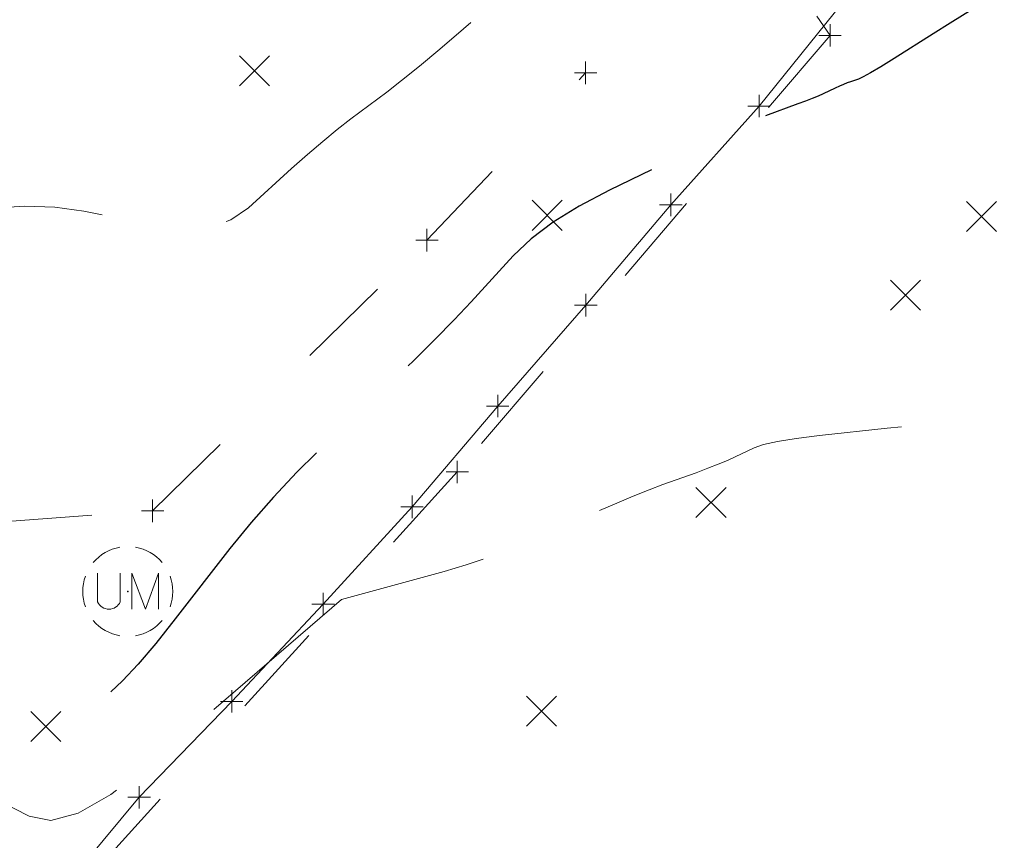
# Model space of a CAD drawing. Extents: x 1926935 to 1928139, y 199322 to 200300.
# Tile 603 of 656: x 1927388 to 1927432, y 199994 to 200031. Entities that reach past the tile are written whole.
import ezdxf

# ---------------------------------------------------------------- set-up
doc = ezdxf.new("R2010")
doc.units = 0
doc.header["$MEASUREMENT"] = 0
for name, pattern in [('DGN Style 2', [14.030763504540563, 8.418458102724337, -5.612305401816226]), ('DGN Style 3', [19.64306890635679, 14.03076350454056, -5.612305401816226]), ('DGN Style 5', [9.821534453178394, 4.209229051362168, -5.612305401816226])]:
    doc.linetypes.add(name, pattern=pattern)
for name, color, linetype, lineweight in [('DT_X_Contour_Major', 132, 'DGN Style 3', 30), ('DT_X_Contour_Minor', 136, 'DGN Style 3', 0), ('DT_X_Terrain_Ground_Line', 92, 'DGN Style 3', 13), ('PV_X_Driveway', 7, 'DGN Style 5', 0), ('RD_X_Bumper_Block', 7, 'DGN Style 2', 0), ('SV_X_Random_Point (Construction)', 7, 'Continuous', 0), ('UT_X_Unknown_Cells', 7, 'Continuous', 0), ('UT_X_Unknown_Cells (Construction)', 7, 'Continuous', 0)]:
    doc.layers.add(name, color=color, linetype=linetype, lineweight=lineweight)
doc.layers.add('SV_X_Shot_Marker (Construction)', color=40, linetype='Continuous', lineweight=0, transparency=0.5)

# ---------------------------------------------------------------- blocks, each defined once
blk = doc.blocks.new('SVPT_467')
at = {"layer": 'SV_X_Shot_Marker (Construction)', "transparency": 33554495}
for p, q in [((0, 0.0249999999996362), (0, -0.0249999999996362)), ((-0.02499999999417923, 0), (0.02500000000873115, 0))]:
    blk.add_line(p, q, dxfattribs=at)
blk.add_point((0, 0), dxfattribs=at)
blk = doc.blocks.new('SVPT_468')
at = {"layer": 'SV_X_Shot_Marker (Construction)', "transparency": 33554495}
for p, q in [((0, 0.02500000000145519), (0, -0.02499999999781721)), ((-0.02499999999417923, 1.818989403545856e-12), (0.02500000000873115, 1.818989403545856e-12))]:
    blk.add_line(p, q, dxfattribs=at)
blk.add_point((0, 1.818989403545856e-12), dxfattribs=at)
blk = doc.blocks.new('SVPT_469')
at = {"layer": 'SV_X_Shot_Marker (Construction)', "transparency": 33554495}
for p, q in [((0, 0.02500000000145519), (0, -0.0249999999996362)), ((-0.02499999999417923, 1.818989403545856e-12), (0.02499999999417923, 1.818989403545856e-12))]:
    blk.add_line(p, q, dxfattribs=at)
blk.add_point((0, 1.818989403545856e-12), dxfattribs=at)
blk = doc.blocks.new('SVPT_475')
at = {"layer": 'SV_X_Shot_Marker (Construction)', "transparency": 33554495}
for p, q in [((0, 0.02500000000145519), (0, -0.0249999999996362)), ((-0.02500000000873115, 0), (0.02499999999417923, 0))]:
    blk.add_line(p, q, dxfattribs=at)
blk.add_point((0, 0), dxfattribs=at)
blk = doc.blocks.new('SVPT_476')
at = {"layer": 'SV_X_Shot_Marker (Construction)', "transparency": 33554495}
for p, q in [((0, 0.0249999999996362), (0, -0.0249999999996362)), ((-0.02499999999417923, 0), (0.02500000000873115, 0))]:
    blk.add_line(p, q, dxfattribs=at)
blk.add_point((0, 0), dxfattribs=at)
blk = doc.blocks.new('SVPT_523')
at = {"layer": 'SV_X_Shot_Marker (Construction)', "transparency": 33554495}
for p, q in [((1.455191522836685e-11, 0.0249999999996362), (1.455191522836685e-11, -0.0249999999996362)), ((-0.02499999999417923, 0), (0.02500000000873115, 0))]:
    blk.add_line(p, q, dxfattribs=at)
blk.add_point((1.455191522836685e-11, 0), dxfattribs=at)
blk = doc.blocks.new('SVPT_524')
at = {"layer": 'SV_X_Shot_Marker (Construction)', "transparency": 33554495}
for p, q in [((1.455191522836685e-11, 0.0249999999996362), (1.455191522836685e-11, -0.0249999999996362)), ((-0.02499999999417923, 0), (0.02500000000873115, 0))]:
    blk.add_line(p, q, dxfattribs=at)
blk.add_point((1.455191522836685e-11, 0), dxfattribs=at)
blk = doc.blocks.new('SVPT_525')
at = {"layer": 'SV_X_Shot_Marker (Construction)', "transparency": 33554495}
for p, q in [((0, 0.0249999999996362), (0, -0.0249999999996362)), ((-0.02500000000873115, 0), (0.02499999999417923, 0))]:
    blk.add_line(p, q, dxfattribs=at)
blk.add_point((0, 0), dxfattribs=at)
blk = doc.blocks.new('SVPT_526')
at = {"layer": 'SV_X_Shot_Marker (Construction)', "transparency": 33554495}
for p, q in [((0, 0.0249999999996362), (0, -0.0249999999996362)), ((-0.02500000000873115, 0), (0.02499999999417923, 0))]:
    blk.add_line(p, q, dxfattribs=at)
blk.add_point((0, 0), dxfattribs=at)
blk = doc.blocks.new('SVPT_527')
at = {"layer": 'SV_X_Shot_Marker (Construction)', "transparency": 33554495}
for p, q in [((0, 0.0249999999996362), (0, -0.0249999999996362)), ((-0.02499999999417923, 0), (0.02500000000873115, 0))]:
    blk.add_line(p, q, dxfattribs=at)
blk.add_point((0, 0), dxfattribs=at)
blk = doc.blocks.new('SVPT_528')
at = {"layer": 'SV_X_Shot_Marker (Construction)', "transparency": 33554495}
for p, q in [((0, 0.0249999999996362), (0, -0.0249999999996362)), ((-0.02499999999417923, 0), (0.02500000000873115, 0))]:
    blk.add_line(p, q, dxfattribs=at)
blk.add_point((0, 0), dxfattribs=at)
blk = doc.blocks.new('SVPT_529')
at = {"layer": 'SV_X_Shot_Marker (Construction)', "transparency": 33554495}
for p, q in [((0, 0.02500000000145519), (0, -0.0249999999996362)), ((-0.02499999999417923, 1.818989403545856e-12), (0.02500000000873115, 1.818989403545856e-12))]:
    blk.add_line(p, q, dxfattribs=at)
blk.add_point((0, 1.818989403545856e-12), dxfattribs=at)
blk = doc.blocks.new('SVPT_530')
at = {"layer": 'SV_X_Shot_Marker (Construction)', "transparency": 33554495}
for p, q in [((0, 0.02500000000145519), (0, -0.0249999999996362)), ((-0.02499999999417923, 1.818989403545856e-12), (0.02500000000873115, 1.818989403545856e-12))]:
    blk.add_line(p, q, dxfattribs=at)
blk.add_point((0, 1.818989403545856e-12), dxfattribs=at)
blk = doc.blocks.new('SVPT_531')
at = {"layer": 'SV_X_Shot_Marker (Construction)', "transparency": 33554495}
for p, q in [((0, 0.0249999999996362), (0, -0.02500000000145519)), ((-0.02499999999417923, -1.818989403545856e-12), (0.02500000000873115, -1.818989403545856e-12))]:
    blk.add_line(p, q, dxfattribs=at)
blk.add_point((0, -1.818989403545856e-12), dxfattribs=at)
blk = doc.blocks.new('SVPT_532')
at = {"layer": 'SV_X_Shot_Marker (Construction)', "transparency": 33554495}
for p, q in [((0, 0.0249999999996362), (0, -0.02500000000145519)), ((-0.02499999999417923, -1.818989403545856e-12), (0.02500000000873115, -1.818989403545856e-12))]:
    blk.add_line(p, q, dxfattribs=at)
blk.add_point((0, -1.818989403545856e-12), dxfattribs=at)
blk = doc.blocks.new('SVPT_533')
at = {"layer": 'SV_X_Shot_Marker (Construction)', "transparency": 33554495}
for p, q in [((0, 0.02500000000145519), (0, -0.02499999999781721)), ((-0.02499999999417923, 1.818989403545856e-12), (0.02499999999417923, 1.818989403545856e-12))]:
    blk.add_line(p, q, dxfattribs=at)
blk.add_point((0, 1.818989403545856e-12), dxfattribs=at)
blk = doc.blocks.new('SVPT_534')
at = {"layer": 'SV_X_Shot_Marker (Construction)', "transparency": 33554495}
for p, q in [((0, 0.02500000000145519), (0, -0.02499999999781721)), ((-0.02499999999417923, 1.818989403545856e-12), (0.02499999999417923, 1.818989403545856e-12))]:
    blk.add_line(p, q, dxfattribs=at)
blk.add_point((0, 1.818989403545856e-12), dxfattribs=at)
blk = doc.blocks.new('SVPT_535')
at = {"layer": 'SV_X_Shot_Marker (Construction)', "transparency": 33554495}
for p, q in [((1.455191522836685e-11, 0.0249999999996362), (1.455191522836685e-11, -0.0249999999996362)), ((-0.02499999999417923, 0), (0.02500000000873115, 0))]:
    blk.add_line(p, q, dxfattribs=at)
blk.add_point((1.455191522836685e-11, 0), dxfattribs=at)
blk = doc.blocks.new('SVPT_536')
at = {"layer": 'SV_X_Shot_Marker (Construction)', "transparency": 33554495}
for p, q in [((1.455191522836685e-11, 0.0249999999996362), (1.455191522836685e-11, -0.0249999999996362)), ((-0.02499999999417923, 0), (0.02500000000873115, 0))]:
    blk.add_line(p, q, dxfattribs=at)
blk.add_point((1.455191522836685e-11, 0), dxfattribs=at)
blk = doc.blocks.new('SVPT_537')
at = {"layer": 'SV_X_Shot_Marker (Construction)', "transparency": 33554495}
for p, q in [((0, 0.0249999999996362), (0, -0.0249999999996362)), ((-0.02500000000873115, 0), (0.02499999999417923, 0))]:
    blk.add_line(p, q, dxfattribs=at)
blk.add_point((0, 0), dxfattribs=at)
blk = doc.blocks.new('SVPT_538')
at = {"layer": 'SV_X_Shot_Marker (Construction)', "transparency": 33554495}
for p, q in [((0, 0.0249999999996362), (0, -0.0249999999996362)), ((-0.02500000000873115, 0), (0.02499999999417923, 0))]:
    blk.add_line(p, q, dxfattribs=at)
blk.add_point((0, 0), dxfattribs=at)
blk = doc.blocks.new('X_181')
at = {"layer": 'SV_X_Random_Point (Construction)', "color": 7, "linetype": 'Continuous', "lineweight": 0, "transparency": 33554559}
for p, q in [((-0.03333333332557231, -0.03337500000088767), (0.03333333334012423, 0.03337499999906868)), ((-0.03333333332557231, 0.03337499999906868), (0.03333333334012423, -0.03337500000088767))]:
    blk.add_line(p, q, dxfattribs=at)
blk = doc.blocks.new('X_182')
at = {"layer": 'SV_X_Random_Point (Construction)', "color": 7, "linetype": 'Continuous', "lineweight": 0, "transparency": 33554559}
for p, q in [((-0.03333333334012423, -0.03337499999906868), (0.03333333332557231, 0.03337500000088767)), ((-0.03333333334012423, 0.03337500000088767), (0.03333333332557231, -0.03337499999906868))]:
    blk.add_line(p, q, dxfattribs=at)
blk = doc.blocks.new('X_193')
at = {"layer": 'SV_X_Random_Point (Construction)', "color": 7, "linetype": 'Continuous', "lineweight": 0, "transparency": 33554559}
for p, q in [((-0.03333333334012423, -0.03337499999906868), (0.03333333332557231, 0.03337500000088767)), ((-0.03333333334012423, 0.03337500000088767), (0.03333333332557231, -0.03337499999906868))]:
    blk.add_line(p, q, dxfattribs=at)
blk = doc.blocks.new('X_194')
at = {"layer": 'SV_X_Random_Point (Construction)', "color": 7, "linetype": 'Continuous', "lineweight": 0, "transparency": 33554559}
for p, q in [((-0.03333333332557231, -0.03337500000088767), (0.03333333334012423, 0.03337499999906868)), ((-0.03333333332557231, 0.03337499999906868), (0.03333333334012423, -0.03337500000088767))]:
    blk.add_line(p, q, dxfattribs=at)
blk = doc.blocks.new('X_197')
at = {"layer": 'SV_X_Random_Point (Construction)', "color": 7, "linetype": 'Continuous', "lineweight": 0, "transparency": 33554559}
for p, q in [((-0.03333333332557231, -0.03337499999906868), (0.03333333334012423, 0.03337500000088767)), ((-0.03333333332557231, 0.03337500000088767), (0.03333333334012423, -0.03337499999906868))]:
    blk.add_line(p, q, dxfattribs=at)
blk = doc.blocks.new('UMH')
at = {"layer": 'UT_X_Unknown_Cells', "color": 7, "linetype": 'Continuous', "lineweight": 0}
for p, q in [((-0.06708333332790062, 0.04074999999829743), (-0.06708333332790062, -0.02325000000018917)), ((-0.01666666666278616, 0.04074999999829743), (-0.01666666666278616, -0.02325000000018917))]:
    blk.add_line(p, q, dxfattribs=at)
at = {"layer": 'UT_X_Unknown_Cells', "color": 7, "linetype": 'Continuous', "lineweight": 0, "flags": 128}
blk.add_lwpolyline([(0.0094166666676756, -0.03925000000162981), (0.0094166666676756, 0.04074999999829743), (0.03908333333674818, -0.03925000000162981), (0.06866666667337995, 0.04074999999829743), (0.06866666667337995, -0.03925000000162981)], dxfattribs=at)
at = {"layer": 'UT_X_Unknown_Cells', "color": 7, "linetype": 'Continuous', "lineweight": 0}
for centre, radius, start, end in [((0, -1.818989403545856e-12), 0.1, 100.0805972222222, 140.0721333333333), ((0, -1.818989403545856e-12), 0.1, 40.05767222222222, 80.10608055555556), ((0, -1.818989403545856e-12), 0.1, 160.0168944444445, 200.0391888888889), ((0, -1.818989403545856e-12), 0.1, 340.0168944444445, 20.03918888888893), ((-0.04187499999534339, -0.01139192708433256), 0.02785810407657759, 205.1924277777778, 334.8075694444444), ((0, -1.818989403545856e-12), 0.1, 220.0576722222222, 260.0473111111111), ((0, -1.818989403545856e-12), 0.1, 280.0114361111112, 320.0263833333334)]:
    blk.add_arc(centre, radius, start, end, dxfattribs=at)
at = {"layer": 'UT_X_Unknown_Cells (Construction)', "color": 7, "linetype": 'Continuous', "lineweight": 30}
blk.add_point((0, -1.818989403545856e-12), dxfattribs=at)
blk = doc.blocks.new('X_198')
at = {"layer": 'SV_X_Random_Point (Construction)', "color": 7, "linetype": 'Continuous', "lineweight": 0, "transparency": 33554559}
for p, q in [((-0.03333333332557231, -0.03337500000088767), (0.03333333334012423, 0.03337499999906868)), ((-0.03333333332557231, 0.03337499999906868), (0.03333333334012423, -0.03337500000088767))]:
    blk.add_line(p, q, dxfattribs=at)
blk = doc.blocks.new('X_203')
at = {"layer": 'SV_X_Random_Point (Construction)', "color": 7, "linetype": 'Continuous', "lineweight": 0, "transparency": 33554559}
for p, q in [((-0.03333333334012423, -0.03337500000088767), (0.03333333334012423, 0.03337499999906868)), ((-0.03333333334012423, 0.03337499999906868), (0.03333333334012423, -0.03337500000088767))]:
    blk.add_line(p, q, dxfattribs=at)
blk = doc.blocks.new('*U2117', base_point=(1927600.1255, 199832.7095, 682.6088333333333))
at = {"layer": 'DT_X_Contour_Major', "elevation": 660.0000000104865, "flags": 128}
blk.add_lwpolyline([(1927234.108534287, 200236.7289084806), (1927242.294645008, 200231.0087032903), (1927244.130964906, 200229.7610304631), (1927246.131591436, 200228.4695284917), (1927248.296524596, 200227.134197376), (1927250.625764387, 200225.755037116), (1927257.056146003, 200222.0188375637), (1927259.289390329, 200220.6973956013), (1927261.166337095, 200219.5352193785), (1927262.686986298, 200218.5323088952), (1927263.851337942, 200217.6886641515), (1927266.481212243, 200215.6512991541), (1927267.493924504, 200214.971618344), (1927268.559655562, 200214.4605996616), (1927269.678405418, 200214.118243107), (1927270.850174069, 200213.9445486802), (1927274.045582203, 200213.7062463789), (1927275.288558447, 200213.5642146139), (1927276.620931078, 200213.3168460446), (1927278.042700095, 200212.9641406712), (1927279.553865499, 200212.5060984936), (1927283.702835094, 200211.1442036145), (1927285.099851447, 200210.7291522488), (1927286.179173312, 200210.5054193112), (1927286.940800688, 200210.4730048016), (1927287.384733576, 200210.63190872), (1927288.715133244, 200211.8198700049), (1927289.272701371, 200212.7763853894), (1927289.385661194, 200212.9548032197), (1927289.485582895, 200213.0801215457), (1927289.572466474, 200213.1523403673), (1927289.646311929, 200213.1714596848), (1927289.960501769, 200213.1367843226), (1927298.897650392, 200205.8138983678), (1927300.751890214, 200204.2039761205), (1927302.484403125, 200202.5125890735), (1927304.095189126, 200200.7397372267), (1927305.584248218, 200198.8854205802), (1927309.392769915, 200193.8319564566), (1927310.756121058, 200192.0630749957), (1927311.989783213, 200190.546528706), (1927313.09375638, 200189.2823175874), (1927314.06804056, 200188.2704416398), (1927316.493213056, 200185.9085526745), (1927317.612096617, 200184.8671860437), (1927319.149867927, 200183.5145028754), (1927321.106526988, 200181.8505031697), (1927323.482073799, 200179.8751869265), (1927330.375382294, 200174.1925882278), (1927332.685239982, 200172.3005457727), (1927334.444831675, 200170.8863674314), (1927335.654157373, 200169.950053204), (1927336.313217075, 200169.4916030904), (1927337.337021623, 200168.9062216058), (1927337.770658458, 200168.6383010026), (1927338.303715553, 200168.2735753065), (1927338.936192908, 200167.8120445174), (1927339.668090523, 200167.2537086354), (1927341.752377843, 200165.6357394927), (1927342.777631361, 200164.8843172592), (1927344.290176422, 200163.8435274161), (1927346.290013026, 200162.513369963), (1927348.777141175, 200160.8938449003), (1927356.059204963, 200156.18928792), (1927358.585342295, 200154.5518308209), (1927360.70220645, 200153.1678772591), (1927362.409797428, 200152.0374272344), (1927363.708115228, 200151.1604807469), (1927366.62459846, 200149.1599614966), (1927367.848171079, 200148.3060493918), (1927369.33152651, 200147.244702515), (1927371.074664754, 200145.9759208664), (1927373.077585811, 200144.4997044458), (1927378.765085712, 200140.2865476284), (1927380.83418895, 200138.7560558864), (1927382.775873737, 200137.3244482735), (1927384.590140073, 200135.9917247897), (1927386.276987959, 200134.757885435), (1927390.605357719, 200131.5994926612), (1927392.290736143, 200130.3862874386), (1927394.100594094, 200129.1154663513), (1927396.034931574, 200127.7870293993), (1927398.09374858, 200126.4009765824), (1927403.749899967, 200122.6280145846), (1927405.817715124, 200121.2429516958), (1927407.779047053, 200119.9174845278), (1927409.633895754, 200118.6516130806), (1927411.382261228, 200117.4453373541), (1927415.90259152, 200114.3080630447), (1927417.580362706, 200113.1421208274), (1927419.223428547, 200111.9972499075), (1927420.831789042, 200110.873450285), (1927422.405444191, 200109.7707219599), (1927426.555584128, 200106.8582081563), (1927428.197482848, 200105.6527489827), (1927430.010574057, 200104.2207568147), (1927431.994857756, 200102.5622316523), (1927434.150333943, 200100.6771734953), (1927440.126527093, 200095.3483077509), (1927442.182930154, 200093.5176881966), (1927443.869994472, 200092.0224788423), (1927445.187720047, 200090.8626796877), (1927446.13610688, 200090.0382907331), (1927448.17268678, 200088.2871337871), (1927449.172239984, 200087.4225077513), (1927450.643464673, 200086.141997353), (1927452.586360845, 200084.4456025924), (1927455.000928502, 200082.3333234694), (1927462.068670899, 200076.1460666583), (1927464.419961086, 200074.0849410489), (1927466.173024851, 200072.542006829), (1927467.327862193, 200071.5172639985), (1927467.884473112, 200071.0107125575), (1927468.571133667, 200070.3508305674), (1927468.949168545, 200069.9870680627), (1927469.568277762, 200069.3906920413), (1927470.428461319, 200068.5617025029), (1927471.529719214, 200067.5000994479), (1927477.231429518, 200062.003186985), (1927477.517179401, 200060.6544578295), (1927477.553143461, 200060.4005705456), (1927477.538571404, 200060.2169354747), (1927477.473463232, 200060.103552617), (1927477.357818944, 200060.0604219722), (1927476.700227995, 200060.0230674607), (1927472.128414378, 200062.4908186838), (1927471.031580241, 200063.0824375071), (1927469.700426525, 200063.7996863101), (1927468.134953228, 200064.6425650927), (1927466.335160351, 200065.6110738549), (1927461.223286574, 200068.3612705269), (1927459.393277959, 200069.3486578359), (1927457.737157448, 200070.248172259), (1927456.25492504, 200071.059813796), (1927454.946580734, 200071.783582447), (1927451.68951339, 200073.5964683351), (1927450.54569026, 200074.2223880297), (1927449.557021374, 200074.7404826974), (1927448.723506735, 200075.1507523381), (1927448.045146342, 200075.453196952), (1927445.241491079, 200076.6130134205), (1927445.140255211, 200076.4755750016), (1927445.103316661, 200076.4344580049), (1927445.035887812, 200076.3700091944), (1927444.937968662, 200076.28222857), (1927444.809559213, 200076.1711161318), (1927444.139171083, 200075.5981505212), (1927443.956153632, 200074.2584793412), (1927443.867521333, 200073.8497921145), (1927443.680060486, 200073.1978752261), (1927443.393771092, 200072.3027286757), (1927443.00865315, 200071.1643524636), (1927440.980836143, 200065.2843942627), (1927441.240556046, 200064.5516852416), (1927441.317753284, 200064.231356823), (1927441.438036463, 200063.584389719), (1927441.601405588, 200062.6107839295), (1927441.807860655, 200061.3105394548), (1927442.415855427, 200057.4077026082), (1927442.63638774, 200056.0147638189), (1927442.841988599, 200054.7630750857), (1927443.032658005, 200053.6526364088), (1927443.208395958, 200052.6834477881), (1927443.657121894, 200050.2872782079), (1927443.804939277, 200049.4882974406), (1927443.911846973, 200048.8884823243), (1927443.977844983, 200048.4878328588), (1927444.002933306, 200048.286349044), (1927444.024556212, 200047.8108110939), (1927443.967226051, 200047.3569188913), (1927443.945017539, 200047.2588603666), (1927443.90296207, 200047.1592100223), (1927443.841059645, 200047.0579678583), (1927443.759310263, 200046.9551338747), (1927443.514849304, 200046.6787874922), (1927443.373318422, 200046.4151724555), (1927443.132071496, 200045.8315871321), (1927442.791108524, 200044.928031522), (1927442.350429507, 200043.7045056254), (1927441.042330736, 200040.015142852), (1927440.423526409, 200038.6886105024), (1927439.548187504, 200037.4760355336), (1927438.416314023, 200036.3774179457), (1927437.027905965, 200035.3927577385), (1927432.983438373, 200032.9189403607), (1927431.57521656, 200032.0557424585), (1927430.383901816, 200031.3215117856), (1927429.40949414, 200030.7162483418), (1927428.651993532, 200030.2399521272), (1927426.921201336, 200029.1417851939), (1927426.33605336, 200028.7757373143), (1927425.87870358, 200028.5012188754), (1927425.549151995, 200028.3182298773), (1927425.347398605, 200028.2267703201), (1927424.97978716, 200028.1049174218), (1927424.834110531, 200028.0530683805), (1927424.672789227, 200027.9889109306), (1927424.495823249, 200027.9124450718), (1927424.303212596, 200027.8236708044), (1927423.768724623, 200027.5705282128), (1927423.548069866, 200027.4710594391), (1927423.286971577, 200027.3625100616), (1927422.985429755, 200027.2448800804), (1927422.643444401, 200027.1181694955), (1927420.953144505, 200026.5056653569), (1927414.274714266, 200023.2836684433), (1927412.934707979, 200022.583762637), (1927411.776873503, 200021.8649010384), (1927410.80121084, 200021.1270836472), (1927410.007719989, 200020.3703104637), (1927408.134640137, 200018.326974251), (1927407.37961813, 200017.5236202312), (1927406.519361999, 200016.6460603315), (1927405.553871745, 200015.6942945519), (1927404.483147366, 200014.6683228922), (1927401.487570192, 200011.8334572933), (1927400.390733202, 200010.7566118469), (1927399.346905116, 200009.6522247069), (1927398.356085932, 200008.5202958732), (1927397.418275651, 200007.360825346), (1927394.988126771, 200004.2321816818), (1927394.120005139, 200003.144725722), (1927393.338251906, 200002.2288405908), (1927392.642867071, 200001.4845262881), (1927392.033850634, 200000.9117828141), (1927390.524964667, 199999.6132279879), (1927389.978275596, 199999.2135049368), (1927389.469872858, 199998.9882519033), (1927388.999756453, 199998.9374688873), (1927388.56792638, 199999.0611558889), (1927387.467427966, 199999.6236145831), (1927387.056632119, 199999.9119210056), (1927386.649618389, 200000.3549962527), (1927386.246386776, 200000.9528403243), (1927385.846937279, 200001.7054532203), (1927383.991664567, 200005.5787739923), (1927382.599601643, 200008.2175989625), (1927382.202831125, 200008.6772868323), (1927381.609117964, 200008.9254254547), (1927380.818462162, 200008.9620148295), (1927379.830863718, 200008.7870549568), (1927376.93467768, 200008.0384296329), (1927375.906268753, 200007.7704843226), (1927374.993181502, 200007.5281173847), (1927374.195415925, 200007.3113288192), (1927373.512972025, 200007.1201186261), (1927370.597317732, 200006.2874872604), (1927366.5015804, 200007.4697134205), (1927365.654863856, 200007.7324363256), (1927364.870030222, 200008.0139366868), (1927364.147079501, 200008.3142145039), (1927363.486011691, 200008.633269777), (1927361.805674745, 200009.5091204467), (1927361.183866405, 200009.8769884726), (1927360.578694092, 200010.3237045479), (1927359.990157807, 200010.8492686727), (1927359.418257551, 200011.453680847), (1927357.915371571, 200013.1705773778), (1927356.966043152, 200013.998101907), (1927355.24522238, 200015.1930030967), (1927352.752909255, 200016.7552809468), (1927349.489103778, 200018.6849354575), (1927339.756966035, 200024.3205163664), (1927336.557637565, 200026.1691296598), (1927334.258755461, 200027.4882838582), (1927332.860319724, 200028.2779789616), (1927332.362330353, 200028.5382149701), (1927332.234953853, 200028.5262321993), (1927332.137676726, 200028.5633866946), (1927331.941377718, 200028.6838372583), (1927331.646056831, 200028.8875838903), (1927331.251714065, 200029.1746265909), (1927330.06810418, 200030.0511352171), (1927329.543933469, 200030.4245283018), (1927328.859128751, 200030.8873260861), (1927328.013690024, 200031.4395285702), (1927327.007617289, 200032.0811357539), (1927324.110577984, 200033.9112945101), (1927323.0615279, 200034.5454232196), (1927322.087157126, 200035.0751902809), (1927321.187465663, 200035.5005956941), (1927320.362453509, 200035.821639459), (1927316.686648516, 200037.076333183)], dxfattribs=at)
at = {"layer": 'DT_X_Contour_Minor', "flags": 128}
for points, elevation in [([(1927227.145436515, 200237.7781516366), (1927239.608485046, 200229.0693523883), (1927242.033890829, 200227.8352595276), (1927242.138682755, 200227.7804587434), (1927243.58284498, 200226.9762218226), (1927245.329102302, 200226.0017511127), (1927247.758143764, 200224.6457122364), (1927255.145966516, 200220.5208510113), (1927257.70851829, 200219.0543821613), (1927259.855306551, 200217.7486215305), (1927261.586331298, 200216.6035691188), (1927262.90159253, 200215.6192249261), (1927266.830879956, 200212.4130884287), (1927267.544947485, 200211.8345797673), (1927267.996807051, 200211.4730587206), (1927268.186458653, 200211.3285252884), (1927269.295600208, 200210.6522385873), (1927273.456645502, 200208.1226708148), (1927283.156141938, 200204.9388213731), (1927285.050214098, 200204.4091917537), (1927286.575503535, 200204.1848097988), (1927287.732010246, 200204.2656755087), (1927288.519734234, 200204.6517888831), (1927291.335286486, 200207.1658958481), (1927291.762356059, 200207.8985392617), (1927291.86256694, 200208.0336876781), (1927291.980169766, 200208.1251428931), (1927292.115164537, 200208.1729049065), (1927292.267551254, 200208.1769737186), (1927293.019270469, 200208.0940107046), (1927299.723304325, 200202.6008856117), (1927301.114227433, 200201.3932327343), (1927302.413839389, 200200.1244705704), (1927303.622140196, 200198.79459912), (1927304.739129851, 200197.4036183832), (1927307.596020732, 200193.6128573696), (1927308.697586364, 200192.2091489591), (1927309.859615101, 200190.8410944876), (1927311.082106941, 200189.5086939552), (1927312.365061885, 200188.2119473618), (1927315.866892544, 200184.8014950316), (1927317.301477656, 200183.4470456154), (1927318.978859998, 200181.9415366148), (1927320.899039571, 200180.2849680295), (1927323.062016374, 200178.4773398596), (1927329.153684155, 200173.4555852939), (1927331.218402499, 200171.770148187), (1927332.843806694, 200170.4801527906), (1927334.02989674, 200169.5855991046), (1927334.776672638, 200169.0864871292), (1927336.182322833, 200168.2827774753), (1927336.777692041, 200167.9149312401), (1927337.509562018, 200167.4141747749), (1927338.377932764, 200166.7805080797), (1927339.382804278, 200166.0139311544), (1927342.244462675, 200163.7925123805), (1927343.486235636, 200162.8679918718), (1927345.065310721, 200161.760494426), (1927346.981687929, 200160.4700200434), (1927349.235367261, 200158.9965687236), (1927355.694914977, 200154.8233959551), (1927357.985450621, 200153.336781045), (1927360.012396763, 200152.0068158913), (1927361.775753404, 200150.8335004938), (1927363.275520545, 200149.8168348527), (1927366.92344692, 200147.3145928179), (1927368.350957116, 200146.3227706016), (1927369.897542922, 200145.2239854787), (1927371.563204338, 200144.0182374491), (1927373.347941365, 200142.7055265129), (1927378.266007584, 200139.0623468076), (1927380.130477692, 200137.6839721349), (1927382.035338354, 200136.281232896), (1927383.980589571, 200134.8541290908), (1927385.96623134, 200133.4026607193), (1927391.315130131, 200129.499592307), (1927393.285938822, 200128.075013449), (1927395.186690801, 200126.7285781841), (1927397.017386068, 200125.4602865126), (1927398.778024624, 200124.2701384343), (1927403.379651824, 200121.2006016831), (1927405.148476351, 200120.0137130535), (1927407.00372953, 200118.7551997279), (1927408.945411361, 200117.4250617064), (1927410.973521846, 200116.0232989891), (1927416.497054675, 200112.1897654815), (1927418.450454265, 200110.8329420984), (1927420.168003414, 200109.6376220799), (1927421.649702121, 200108.603805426), (1927422.895550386, 200107.7314921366), (1927425.903345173, 200105.6206611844), (1927427.226225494, 200104.6284861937), (1927428.939020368, 200103.2350844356), (1927431.041729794, 200101.4404559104), (1927433.534353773, 200099.2446006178), (1927440.701237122, 200092.8540174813), (1927443.09061096, 200090.7246563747), (1927444.883569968, 200089.1295104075), (1927446.080114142, 200088.0685795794), (1927446.680243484, 200087.5418638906), (1927447.485368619, 200086.8495755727), (1927447.970704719, 200086.4288150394), (1927448.822869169, 200085.6857496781), (1927450.041861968, 200084.6203794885), (1927451.627683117, 200083.2327044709), (1927459.884114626, 200076.0048431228), (1927459.187573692, 200075.6738289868), (1927459.055437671, 200075.588987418), (1927458.957547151, 200075.4763259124), (1927458.893902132, 200075.3358444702), (1927458.864502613, 200075.1675430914), (1927458.807211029, 200074.3172234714), (1927452.181501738, 200078.0050977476), (1927450.59645001, 200078.8383552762), (1927448.68088452, 200079.7576103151), (1927446.43480527, 200080.7628628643), (1927443.858212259, 200081.8541129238), (1927431.062912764, 200087.1472740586), (1927430.600893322, 200086.5200337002), (1927430.510538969, 200086.3992418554), (1927430.437484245, 200086.3056836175), (1927430.381729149, 200086.2393589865), (1927430.34327368, 200086.2002679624), (1927430.204180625, 200086.0813882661), (1927429.425403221, 200080.3808081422), (1927429.260140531, 200079.2561545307), (1927429.098114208, 200078.3252994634), (1927428.939324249, 200077.5882429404), (1927428.783770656, 200077.0449849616), (1927428.065405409, 200074.961977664), (1927430.839355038, 200067.1362473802), (1927431.381307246, 200065.5287492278), (1927431.818328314, 200064.0601391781), (1927432.150418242, 200062.730417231), (1927432.377577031, 200061.5395833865), (1927433.192812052, 200056.3064310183), (1927431.229472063, 200050.1016864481), (1927430.861680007, 200048.9301060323), (1927430.59973526, 200048.0745410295), (1927430.443637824, 200047.5349914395), (1927430.393387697, 200047.3114572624), (1927430.400517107, 200047.1367200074), (1927430.399248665, 200047.0765087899), (1927430.390096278, 200047.0269280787), (1927430.373059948, 200046.9879778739), (1927430.348139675, 200046.9596581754), (1927430.27117369, 200046.8983129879), (1927430.233542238, 200046.8726027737), (1927430.178372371, 200046.8414810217), (1927430.10566409, 200046.804947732), (1927430.015417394, 200046.7630029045), (1927429.751374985, 200046.6439346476), (1927429.455610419, 200046.4792310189), (1927428.76634853, 200046.0744213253), (1927427.683589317, 200045.4295055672), (1927426.207332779, 200044.5444837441), (1927421.745985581, 200041.8642841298), (1927420.267916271, 200040.9799331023), (1927419.179718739, 200040.3370297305), (1927418.481392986, 200039.9355740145), (1927418.172939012, 200039.7755659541), (1927417.643187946, 200039.5922395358), (1927414.355169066, 200036.3097716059), (1927413.600517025, 200035.5750871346), (1927412.745711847, 200034.7778056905), (1927411.790753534, 200033.9179272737), (1927410.735642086, 200032.9954518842), (1927407.788474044, 200030.4520548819), (1927406.746840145, 200029.5614391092), (1927405.832314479, 200028.7971395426), (1927405.044897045, 200028.1591561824), (1927404.384587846, 200027.6474890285), (1927402.793240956, 200026.4514648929), (1927402.181123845, 200025.9774159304), (1927401.538282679, 200025.4522871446), (1927400.864717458, 200024.8760785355), (1927400.160428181, 200024.2487901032), (1927398.241358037, 200022.5079145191), (1927397.454181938, 200021.9673926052), (1927396.531956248, 200021.6514835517), (1927395.474680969, 200021.5601873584), (1927394.282356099, 200021.6935040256), (1927390.922756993, 200022.3484989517), (1927389.639722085, 200022.5288152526), (1927388.310316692, 200022.5785179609), (1927386.934540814, 200022.4976070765), (1927385.512394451, 200022.2860825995), (1927378.767513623, 200020.9942033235), (1927369.104655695, 200020.7132136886), (1927368.17840826, 200021.8170274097), (1927367.919224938, 200022.0383096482), (1927367.538638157, 200022.2290933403), (1927367.036647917, 200022.389378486), (1927366.413254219, 200022.5191650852), (1927363.220808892, 200023.053672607), (1927358.639316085, 200023.6370289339), (1927357.507517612, 200023.9033471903), (1927356.075619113, 200024.452292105), (1927354.343620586, 200025.2838636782), (1927352.311522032, 200026.3980619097), (1927346.492459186, 200029.7460927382), (1927344.50861116, 200030.9330562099), (1927342.921364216, 200031.9829235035), (1927341.730718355, 200032.895694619), (1927340.936673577, 200033.6713695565), (1927338.156533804, 200036.9712948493), (1927335.12889, 200038.8351239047), (1927334.462985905, 200039.246641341), (1927333.762835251, 200039.682409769), (1927333.028438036, 200040.1424291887), (1927332.259794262, 200040.6266996), (1927330.164415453, 200041.9504220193), (1927329.172342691, 200042.4887150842), (1927327.767658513, 200043.1108024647), (1927325.950362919, 200043.8166841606), (1927323.720455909, 200044.6063601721), (1927312.351463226, 200048.4870349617)], 659.0000000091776), ([(1927288.917035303, 200216.5282674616), (1927298.67658713, 200208.5315239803), (1927300.729635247, 200206.7360642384), (1927302.706114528, 200204.7768607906), (1927304.606024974, 200202.6539136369), (1927306.429366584, 200200.3672227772), (1927311.189519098, 200194.0510555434), (1927312.814655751, 200191.9170010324), (1927314.119951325, 200190.2519629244), (1927315.105405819, 200189.0559412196), (1927315.771019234, 200188.3289359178), (1927317.119533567, 200187.0156103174), (1927317.922715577, 200186.2873264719), (1927319.320875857, 200185.0874691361), (1927321.314014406, 200183.4160383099), (1927323.902131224, 200181.2730339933), (1927331.597080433, 200174.9295911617), (1927334.152077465, 200172.8309433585), (1927336.045856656, 200171.2925820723), (1927337.278418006, 200170.3145073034), (1927337.849761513, 200169.8967190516), (1927338.491720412, 200169.5296657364), (1927338.763624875, 200169.3616707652), (1927339.097869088, 200169.1329758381), (1927339.494453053, 200168.8435809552), (1927339.953376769, 200168.4934861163), (1927341.260293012, 200167.4789666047), (1927342.069027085, 200166.9006426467), (1927343.515042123, 200165.926560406), (1927345.598338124, 200164.5567198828), (1927348.31891509, 200162.791121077), (1927356.423494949, 200157.5551798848), (1927359.18523397, 200155.7668805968), (1927361.392016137, 200154.3289386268), (1927363.043841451, 200153.241353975), (1927364.140709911, 200152.5041266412), (1927366.32575, 200151.0053301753), (1927367.345385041, 200150.2893281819), (1927368.765510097, 200149.2654195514), (1927370.586125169, 200147.9336042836), (1927372.807230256, 200146.2938823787), (1927379.264163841, 200141.5107484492), (1927381.537900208, 200139.8281396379), (1927383.51640912, 200138.367663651), (1927385.199690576, 200137.1293204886), (1927386.587744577, 200136.1131101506), (1927389.895585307, 200133.6993930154), (1927391.295533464, 200132.6975614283), (1927393.014497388, 200131.5023545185), (1927395.052477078, 200130.1137722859), (1927397.409472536, 200128.5318147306), (1927404.120148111, 200124.0554274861), (1927406.486953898, 200122.4721903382), (1927408.554364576, 200121.0797693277), (1927410.322380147, 200119.8781644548), (1927411.791000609, 200118.8673757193), (1927415.308128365, 200116.4263606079), (1927416.710271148, 200115.4512995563), (1927418.278853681, 200114.3568777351), (1927420.013875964, 200113.143095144), (1927421.915337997, 200111.8099517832), (1927427.207823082, 200108.0957551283), (1927429.168740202, 200106.6770117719), (1927431.082127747, 200105.2064291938), (1927432.947985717, 200103.6840073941), (1927434.766314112, 200102.1097463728), (1927439.551817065, 200097.8425980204), (1927441.275249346, 200096.3107200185), (1927442.856418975, 200094.9154472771), (1927444.295325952, 200093.6567797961), (1927445.591970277, 200092.5347175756), (1927448.860004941, 200089.7246920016), (1927450.209130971, 200088.5603336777), (1927451.805483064, 200087.1747778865), (1927453.649061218, 200085.568024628), (1927455.739865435, 200083.7400739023), (1927461.644978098, 200078.5706086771), (1927463.670199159, 200076.7901884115), (1927465.317027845, 200075.3260265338), (1927466.585464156, 200074.1781230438), (1927467.475508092, 200073.3464779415), (1927469.344435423, 200071.5504355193), (1927470.357625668, 200070.5755262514), (1927471.995500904, 200068.9978302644), (1927474.258061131, 200066.8173475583), (1927477.145306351, 200064.0340781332), (1927485.677540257, 200055.8083107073), (1927488.479790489, 200053.1073845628), (1927490.487365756, 200051.1739316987), (1927491.700266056, 200050.0079521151), (1927492.118491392, 200049.6094458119), (1927492.174192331, 200049.5700600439), (1927492.194520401, 200049.552403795), (1927492.213728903, 200049.5289743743), (1927492.23181784, 200049.4997717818), (1927492.248787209, 200049.4647960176), (1927492.292546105, 200049.3638297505), (1927492.303424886, 200049.329696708), (1927492.303242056, 200049.3030222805), (1927492.291997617, 200049.2838064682), (1927492.269691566, 200049.272049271), (1927492.195459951, 200049.2506415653), (1927492.159294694, 200049.2363717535), (1927492.106472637, 200049.2096180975), (1927492.036993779, 200049.1703805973), (1927491.950858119, 200049.1186592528), (1927491.698953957, 200048.964090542), (1927491.586062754, 200048.9116551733), (1927491.436317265, 200048.8702756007), (1927491.249717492, 200048.8399518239), (1927491.026263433, 200048.820683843), (1927489.897484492, 200048.7565634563), (1927475.308550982, 200056.6313067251), (1927472.391242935, 200058.2056744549), (1927469.891718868, 200059.553887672), (1927467.809978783, 200060.6759463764), (1927466.146022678, 200061.5718505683), (1927459.355723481, 200065.2250429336), (1927458.96145273, 200064.900294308), (1927458.880374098, 200064.8261773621), (1927458.806111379, 200064.7430045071), (1927458.738664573, 200064.6507757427), (1927458.678033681, 200064.5494910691), (1927458.410993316, 200064.055698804), (1927457.4927325, 200060.9966088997), (1927457.289469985, 200060.3067689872), (1927457.07322279, 200059.5482877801), (1927456.843990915, 200058.7211652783), (1927456.601774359, 200057.8254014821), (1927455.441132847, 200053.4850074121), (1927456.099322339, 200049.9703150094), (1927456.232490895, 200049.0967085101), (1927456.349915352, 200047.9821857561), (1927456.451595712, 200046.6267467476), (1927456.537531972, 200045.0303914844), (1927456.901831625, 200037.0185956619), (1927456.840321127, 200036.5316070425), (1927456.807900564, 200036.3616154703), (1927456.737000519, 200036.0603501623), (1927456.627620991, 200035.6278111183), (1927456.479761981, 200035.0639983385), (1927456.03416531, 200033.3854659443), (1927455.909633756, 200032.8055524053), (1927455.870236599, 200032.324711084), (1927455.915973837, 200031.9429419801), (1927456.04684547, 200031.660245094), (1927456.856226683, 200030.5721614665), (1927453.455498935, 200025.8576963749), (1927445.669235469, 200022.4940961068), (1927444.006120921, 200021.7072462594), (1927442.353747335, 200020.788239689), (1927440.71211471, 200019.7370763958), (1927439.081223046, 200018.5537563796), (1927434.746499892, 200015.2220273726), (1927433.275156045, 200014.1331105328), (1927432.112166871, 200013.3651567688), (1927431.257532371, 200012.9181660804), (1927430.711252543, 200012.7921384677), (1927429.665645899, 200012.8840156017), (1927429.18122663, 200012.8988419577), (1927428.512173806, 200012.8744131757), (1927427.658487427, 200012.8107292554), (1927426.620167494, 200012.7077901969), (1927423.605136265, 200012.3809458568), (1927422.576139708, 200012.2549024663), (1927421.750423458, 200012.1219055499), (1927421.127987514, 200011.9819551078), (1927420.708831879, 200011.8350511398), (1927419.862123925, 200011.4340358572), (1927419.51541373, 200011.2774915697), (1927419.110314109, 200011.108620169), (1927418.646825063, 200010.9274216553), (1927418.124946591, 200010.7338960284), (1927416.6554181, 200010.2013915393), (1927416.048166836, 200009.9718913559), (1927415.328559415, 200009.6827691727), (1927414.496595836, 200009.3340249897), (1927413.5522761, 200008.9256588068), (1927410.884281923, 200007.7571863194), (1927409.886822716, 200007.3403979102), (1927408.895440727, 200006.9663870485), (1927407.910135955, 200006.6351537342), (1927406.9309084, 200006.3466979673), (1927402.375359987, 200005.1003853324), (1927393.836754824, 199997.7520189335), (1927392.130692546, 199996.4279028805), (1927390.671907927, 199995.6048546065), (1927389.460400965, 199995.2828741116), (1927388.496171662, 199995.4619613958), (1927386.254597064, 199996.6076178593), (1927385.297932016, 199996.9437971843), (1927384.109117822, 199997.0930928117), (1927382.688154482, 199997.0555047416), (1927381.035041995, 199996.8310329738), (1927372.778835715, 199995.3474360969), (1927371.0860788, 199995.9476273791), (1927370.676759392, 199996.0505179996), (1927370.174268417, 199996.1019650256), (1927369.578605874, 199996.1019684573), (1927368.889771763, 199996.0505282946), (1927366.928652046, 199995.8447630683), (1927366.227927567, 199995.797444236), (1927365.596593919, 199995.8098116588), (1927365.034651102, 199995.8818653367), (1927364.542099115, 199996.0136052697), (1927362.405435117, 199996.7676595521), (1927360.410392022, 199997.8075461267), (1927360.0146332, 199998.0273015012), (1927359.682375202, 199998.2409019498), (1927359.413618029, 199998.4483474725), (1927359.208361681, 199998.6496380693), (1927358.745679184, 199999.1782064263), (1927358.453416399, 199999.4329703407), (1927357.923639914, 199999.8008358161), (1927357.156349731, 200000.2818028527), (1927356.151545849, 200000.8758714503), (1927353.1553839, 200002.6108564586), (1927352.092946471, 200003.1726863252), (1927351.152755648, 200003.5569371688), (1927350.334811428, 200003.7636089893), (1927349.639113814, 200003.7927017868), (1927347.94691565, 200003.6335105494), (1927347.172188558, 200003.7438052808), (1927346.117155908, 200004.1940829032), (1927344.781817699, 200004.9843434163), (1927343.16617393, 200006.1145868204), (1927334.972456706, 200012.1823494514)], 661.0000000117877)]:
    blk.add_lwpolyline(points, dxfattribs=dict(at, elevation=elevation))

msp = doc.modelspace()

# ---------------------------------------------------------------- linework, layer by layer
at = {"layer": 'PV_X_Driveway'}
for points in [[(1927330.956, 200030.5525, 659.918599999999), (1927342.699, 200041.0205999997, 658.4205), (1927349.459, 200047.2984000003, 657.5704999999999), (1927359.568, 200058.5605999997, 656.452900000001), (1927369.409, 200074.3027999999, 655.3712999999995), (1927385.32, 200065.886, 656.533599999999), (1927407.598, 200051.6765, 657.8444999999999), (1927412.42, 200047.2427000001, 658.3275), (1927424.078, 200030.1670999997, 659.8285), (1927407.519, 200010.7647000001, 660.7372999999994), (1927390.647, 199992.1847999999, 661.5989999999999), (1927373.779, 199973.3007999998, 663.689099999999)], [(1927373.689, 200025.6489000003, 658.523400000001), (1927381.213, 200018.7527999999, 659.2295), (1927368.882, 200004.2732999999, 660.1245), (1927359.115, 199992.9544000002, 661.4447999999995), (1927364.069, 199987.6120999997, 661.579900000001), (1927379.82, 200001.6007999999, 660.5312000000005), (1927387.089, 200008.5322999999, 659.605599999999), (1927393.983, 200009.0357000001, 659.5317000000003), (1927406.171, 200021.0642999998, 659.477900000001), (1927413.219, 200028.4992000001, 659.3489999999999)]]:
    msp.add_polyline3d(points, dxfattribs=at)
at = {"layer": 'RD_X_Bumper_Block', "extrusion": (0.03070461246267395, 0.03795507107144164, 0.9988076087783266), "elevation": 67432.13213826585, "flags": 128}
msp.add_lwpolyline([(-1372677.021373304, -1366079.560010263), (-1372677.021373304, -1366085.467464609)], dxfattribs=at)
at = {"layer": 'RD_X_Bumper_Block', "extrusion": (0.03968418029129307, 0.04451723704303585, 0.9982201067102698), "elevation": 86051.76175060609, "flags": 128}
msp.add_lwpolyline([(-1305649.736185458, -1429272.42828752), (-1305649.736185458, -1429278.322240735)], dxfattribs=at)
at = {"layer": 'RD_X_Bumper_Block', "extrusion": (0.0290730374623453, 0.03425131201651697, 0.9989902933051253), "elevation": 63546.7559345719, "flags": 128}
msp.add_lwpolyline([(-1339994.076261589, -1398322.971842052), (-1339994.076261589, -1398328.823617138)], dxfattribs=at)
at = {"layer": 'RD_X_Bumper_Block', "extrusion": (0.01141296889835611, 0.01308521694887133, 0.9998492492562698), "elevation": 25275.47003472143, "flags": 128}
msp.add_lwpolyline([(1927276.217935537, 199700.057734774), (1927280.128859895, 199704.5410186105)], dxfattribs=at)
at = {"layer": 'RD_X_Bumper_Block', "extrusion": (0.005722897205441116, 0.006740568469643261, 0.9999609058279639), "elevation": 13039.43005453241, "flags": 128}
msp.add_lwpolyline([(1927370.161988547, 199925.8613225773), (1927373.968223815, 199930.3442244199)], dxfattribs=at)
at = {"layer": 'RD_X_Bumper_Block', "extrusion": (0.006617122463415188, 0.007233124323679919, 0.9999519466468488), "elevation": 14861.47453011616, "flags": 128}
msp.add_lwpolyline([(1927354.983437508, 199902.6271370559), (1927358.935730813, 199906.9471500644)], dxfattribs=at)
at = {"layer": 'RD_X_Bumper_Block', "extrusion": (0.0006235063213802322, 0.0006637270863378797, 0.999999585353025), "elevation": 1995.489345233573, "flags": 128}
msp.add_lwpolyline([(1927396.710214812, 199999.2903928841), (1927400.77021739, 200003.6122938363)], dxfattribs=at)
at = {"layer": 'RD_X_Bumper_Block', "extrusion": (0.04141075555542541, 0.04294829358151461, 0.9982187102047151), "elevation": 89064.49170628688, "flags": 128}
msp.add_lwpolyline([(-1248664.206102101, -1479104.27139182), (-1248664.206102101, -1479110.203263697)], dxfattribs=at)
at = {"layer": 'RD_X_Bumper_Block', "extrusion": (0.04421244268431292, 0.05298815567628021, 0.997615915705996), "elevation": 96471.98164466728, "flags": 128}
msp.add_lwpolyline([(-1351770.334489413, -1385004.690203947), (-1351770.334489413, -1385010.595080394)], dxfattribs=at)

# ---------------------------------------------------------------- block references
at = {"layer": 'DT_X_Terrain_Ground_Line'}
msp.add_blockref('*U2117', (1927600.1255, 199832.7095, 682.6088333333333), dxfattribs=at)
at = {"layer": 'SV_X_Random_Point (Construction)', "color": 7, "linetype": 'Continuous', "lineweight": 0, "transparency": 33554559, "xscale": 20, "yscale": 20, "zscale": 20}
for name, p in [('X_203', (1927398.513, 200028.5864000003, 658.6772999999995)), ('X_197', (1927411.506, 200022.1702000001, 659.9822999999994)), ('X_194', (1927430.808, 200022.1137000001, 660.5755)), ('X_181', (1927427.434, 200018.6232000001, 660.7477999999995)), ('X_182', (1927418.789, 200009.4142999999, 661.1057999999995)), ('X_193', (1927411.253, 200000.1347000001, 661.4562999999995)), ('X_198', (1927389.235, 199999.4542999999, 659.798099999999))]:
    msp.add_blockref(name, p, dxfattribs=at)
at = {"layer": 'SV_X_Shot_Marker (Construction)', "transparency": 33554495, "xscale": 20, "yscale": 20, "zscale": 20}
for name, p in [('SVPT_475', (1927424.078, 200030.1670999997, 659.8285)), ('SVPT_469', (1927413.219, 200028.4992000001, 659.3489999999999)), ('SVPT_537', (1927420.923, 200027.0269000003, 660.1667999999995)), ('SVPT_538', (1927420.923, 200027.0269000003, 660.1667999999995)), ('SVPT_535', (1927417.008, 200022.6350999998, 660.5182999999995)), ('SVPT_536', (1927417.008, 200022.6350999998, 660.5182999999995)), ('SVPT_468', (1927406.171, 200021.0642999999, 659.477900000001)), ('SVPT_533', (1927413.225, 200018.1782999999, 660.7812000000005)), ('SVPT_534', (1927413.225, 200018.1782999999, 660.7812000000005)), ('SVPT_531', (1927409.315, 200013.6954000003, 660.8845)), ('SVPT_532', (1927409.315, 200013.6954000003, 660.8845)), ('SVPT_476', (1927407.519, 200010.7647000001, 660.7372999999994)), ('SVPT_467', (1927393.983, 200009.0357000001, 659.5317000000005)), ('SVPT_529', (1927405.509, 200009.2125999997, 660.9365)), ('SVPT_530', (1927405.509, 200009.2125999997, 660.9365)), ('SVPT_527', (1927401.557, 200004.8927000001, 660.993900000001)), ('SVPT_528', (1927401.557, 200004.8927000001, 660.993900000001)), ('SVPT_525', (1927397.497, 200000.5707999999, 660.9992999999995)), ('SVPT_526', (1927397.497, 200000.5707999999, 660.9992999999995)), ('SVPT_523', (1927393.387, 199996.3082000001, 661.3532000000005)), ('SVPT_524', (1927393.387, 199996.3082000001, 661.3532000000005))]:
    msp.add_blockref(name, p, dxfattribs=at)
at = {"layer": 'UT_X_Unknown_Cells', "color": 7, "linetype": 'Continuous', "lineweight": 0, "xscale": 20, "yscale": 20, "zscale": 20}
msp.add_blockref('UMH', (1927392.879, 200005.4539000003, 659.608599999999), dxfattribs=at)

doc.saveas('drawing.dxf')
